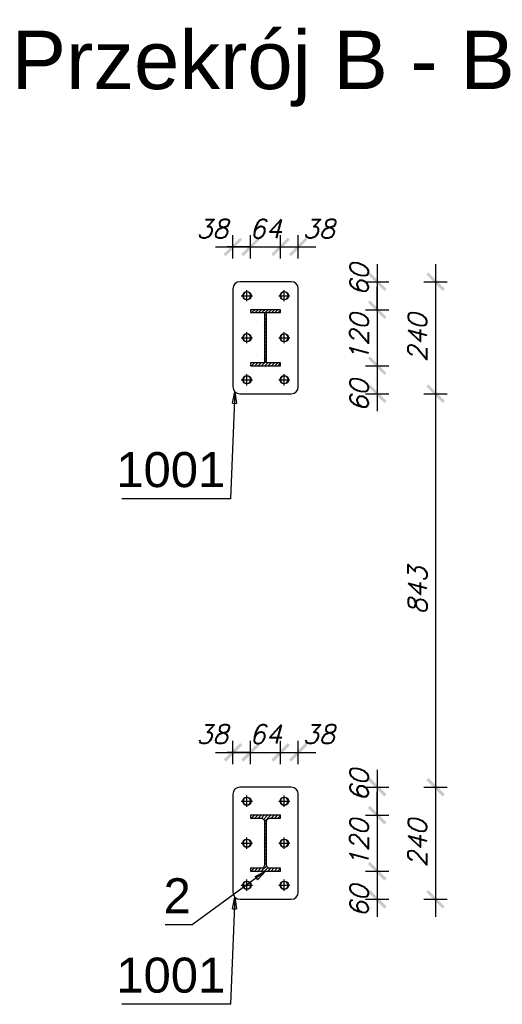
# Model space of a CAD drawing. Header units: millimetres. Extents: x 1814 to 94182, y 11562 to 49454.
# Tile 399 of 656: x 19693 to 19796, y 28778 to 28989. Entities that reach past the tile are written whole.
import ezdxf

# ---------------------------------------------------------------- set-up
doc = ezdxf.new("R2010")
doc.units = ezdxf.units.MM
doc.linetypes.add('ACAD_ISO04W100', pattern=[30, 24, -3, 0, -3])
doc.layers.add('wymiar', color=135, linetype='Continuous', lineweight=9)
doc.styles.add('ARIAL', font='arial.ttf')
doc.styles.add('WYMIARY', font='simplex.shx', dxfattribs={"oblique": 15})
doc.dimstyles.new('1-25', dxfattribs={"dimscale": 25, "dimtxt": 0.16, "dimasz": 0.2, "dimexe": 0.1, "dimexo": 0.1, "dimgap": 0.075, "dimtad": 1, "dimdec": 0, "dimlfac": 10, "dimrnd": 0.01, "dimzin": 9, "dimtxsty": 'WYMIARY', "dimblk": 'ARCHTICK', "dimcen": 0.2, "dimdle": 0.15, "dimadec": 1, "dimazin": 1, "dimtfac": 1, "dimtdec": 0, "dimtix": 1, "dimtmove": 2, "dimatfit": 3, "dimldrblk": 'ARCHTICK', "dimfxl": 0, "dimarcsym": 0})
pattern_1 = [(45, (19738.62814, 28824.471), (-0.3535534, 0.3535534), [])]

# ---------------------------------------------------------------- blocks, each defined once
blk = doc.blocks.new('_ARCHTICK')
at = {"color": 0, "linetype": 'ByBlock', "lineweight": -2}
blk.add_solid([(0.398, 0.309), (0.309, 0.398), (-0.309, -0.398), (-0.398, -0.309)], dxfattribs=at)
blk = doc.blocks.new('*D1466')
at = {"layer": 'Defpoints', "color": 0}
for p in [(19745.63, 28932.74), (19745.63, 28908.74), (19782, 28908.74)]:
    blk.add_point(p, dxfattribs=at)
at = {"layer": 'wymiar', "color": 0, "lineweight": -2}
for p, q in [((19782, 28936.49), (19782, 28904.99)), ((19779.5, 28932.74), (19784.5, 28932.74)), ((19779.5, 28908.74), (19784.5, 28908.74))]:
    blk.add_line(p, q, dxfattribs=at)
at = {"layer": 'wymiar', "color": 0, "lineweight": -2, "xscale": 5, "yscale": 5, "zscale": 5}
for p, rotation in [((19782, 28932.74), 90), ((19782, 28908.74), 270)]:
    blk.add_blockref('_ARCHTICK', p, dxfattribs=dict(at, rotation=rotation))
at = {"layer": 'wymiar', "color": 0, "insert": (19778.13, 28920.74), "char_height": 4, "attachment_point": 5, "rotation": 90, "style": 'WYMIARY'}
blk.add_mtext('240', dxfattribs=at)
blk = doc.blocks.new('*D1467')
at = {"layer": 'Defpoints', "color": 0}
for p in [(19745.63, 28908.74), (19745.63, 28824.47), (19782, 28824.47)]:
    blk.add_point(p, dxfattribs=at)
at = {"layer": 'wymiar', "color": 0, "lineweight": -2}
for p, q in [((19782, 28912.49), (19782, 28820.72)), ((19779.5, 28908.74), (19784.5, 28908.74)), ((19779.5, 28824.47), (19784.5, 28824.47))]:
    blk.add_line(p, q, dxfattribs=at)
at = {"layer": 'wymiar', "color": 0, "lineweight": -2, "xscale": 5, "yscale": 5, "zscale": 5}
for p, rotation in [((19782, 28908.74), 90), ((19782, 28824.47), 270)]:
    blk.add_blockref('_ARCHTICK', p, dxfattribs=dict(at, rotation=rotation))
at = {"layer": 'wymiar', "color": 0, "insert": (19778.13, 28866.61), "char_height": 4, "attachment_point": 5, "rotation": 90, "style": 'WYMIARY'}
blk.add_mtext('843', dxfattribs=at)
blk = doc.blocks.new('*D1468')
at = {"layer": 'Defpoints', "color": 0}
for p in [(19745.63, 28824.47), (19745.63, 28800.47), (19782, 28800.47)]:
    blk.add_point(p, dxfattribs=at)
at = {"layer": 'wymiar', "color": 0, "lineweight": -2}
for p, q in [((19782, 28828.22), (19782, 28796.72)), ((19779.5, 28824.47), (19784.5, 28824.47)), ((19779.5, 28800.47), (19784.5, 28800.47))]:
    blk.add_line(p, q, dxfattribs=at)
at = {"layer": 'wymiar', "color": 0, "lineweight": -2, "xscale": 5, "yscale": 5, "zscale": 5}
for p, rotation in [((19782, 28824.47), 90), ((19782, 28800.47), 270)]:
    blk.add_blockref('_ARCHTICK', p, dxfattribs=dict(at, rotation=rotation))
at = {"layer": 'wymiar', "color": 0, "insert": (19778.13, 28812.47), "char_height": 4, "attachment_point": 5, "rotation": 90, "style": 'WYMIARY'}
blk.add_mtext('240', dxfattribs=at)
blk = doc.blocks.new('*D1469')
at = {"layer": 'Defpoints', "color": 0}
for p in [(19742.43, 28831.93), (19742.43, 28817.84), (19738.63, 28812.47)]:
    blk.add_point(p, dxfattribs=at)
at = {"layer": 'wymiar', "color": 0, "lineweight": -2}
for p, q in [((19738.63, 28829.43), (19738.63, 28834.43)), ((19742.43, 28829.43), (19742.43, 28834.43)), ((19734.88, 28831.93), (19746.18, 28831.93))]:
    blk.add_line(p, q, dxfattribs=at)
at = {"layer": 'wymiar', "color": 0, "lineweight": -2, "xscale": 5, "yscale": 5, "zscale": 5, "rotation": 180}
blk.add_blockref('_ARCHTICK', (19738.63, 28831.93), dxfattribs=at)
at = {"layer": 'wymiar', "color": 0, "lineweight": -2, "xscale": 5, "yscale": 5, "zscale": 5}
blk.add_blockref('_ARCHTICK', (19742.43, 28831.93), dxfattribs=at)
at = {"layer": 'wymiar', "color": 0, "insert": (19734.23, 28835.8), "char_height": 4, "attachment_point": 5, "style": 'WYMIARY'}
blk.add_mtext('38', dxfattribs=at)
blk = doc.blocks.new('*D1462')
at = {"layer": 'Defpoints', "color": 0}
for p in [(19748.83, 28831.93), (19742.43, 28817.84), (19748.83, 28818.16)]:
    blk.add_point(p, dxfattribs=at)
at = {"layer": 'wymiar', "color": 0, "lineweight": -2}
for p, q in [((19742.43, 28829.43), (19742.43, 28834.43)), ((19748.83, 28829.43), (19748.83, 28834.43)), ((19742.43, 28831.93), (19737.43, 28831.93)), ((19742.43, 28831.93), (19748.83, 28831.93)), ((19748.83, 28831.93), (19753.83, 28831.93))]:
    blk.add_line(p, q, dxfattribs=at)
at = {"layer": 'wymiar', "color": 0, "lineweight": -2, "xscale": 5, "yscale": 5, "zscale": 5}
blk.add_blockref('_ARCHTICK', (19742.43, 28831.93), dxfattribs=at)
at = {"layer": 'wymiar', "color": 0, "lineweight": -2, "xscale": 5, "yscale": 5, "zscale": 5, "rotation": 180}
blk.add_blockref('_ARCHTICK', (19748.83, 28831.93), dxfattribs=at)
at = {"layer": 'wymiar', "color": 0, "insert": (19745.63, 28835.8), "char_height": 4, "attachment_point": 5, "style": 'WYMIARY'}
blk.add_mtext('64', dxfattribs=at)
blk = doc.blocks.new('*D1463')
at = {"layer": 'Defpoints', "color": 0}
for p in [(19752.63, 28831.93), (19748.83, 28818.16), (19752.63, 28812.47)]:
    blk.add_point(p, dxfattribs=at)
at = {"layer": 'wymiar', "color": 0, "lineweight": -2}
for p, q in [((19748.83, 28829.43), (19748.83, 28834.43)), ((19752.63, 28829.43), (19752.63, 28834.43)), ((19745.08, 28831.93), (19756.38, 28831.93))]:
    blk.add_line(p, q, dxfattribs=at)
at = {"layer": 'wymiar', "color": 0, "lineweight": -2, "xscale": 5, "yscale": 5, "zscale": 5, "rotation": 180}
blk.add_blockref('_ARCHTICK', (19748.83, 28831.93), dxfattribs=at)
at = {"layer": 'wymiar', "color": 0, "lineweight": -2, "xscale": 5, "yscale": 5, "zscale": 5}
blk.add_blockref('_ARCHTICK', (19752.63, 28831.93), dxfattribs=at)
at = {"layer": 'wymiar', "color": 0, "insert": (19757.01, 28835.8), "char_height": 4, "attachment_point": 5, "style": 'WYMIARY'}
blk.add_mtext('38', dxfattribs=at)
blk = doc.blocks.new('*D1464')
at = {"layer": 'Defpoints', "color": 0}
for p in [(19745.63, 28824.47), (19745.63, 28818.47), (19769.53, 28818.47)]:
    blk.add_point(p, dxfattribs=at)
at = {"layer": 'wymiar', "color": 0, "lineweight": -2}
for p, q in [((19769.53, 28828.22), (19769.53, 28814.72)), ((19767.03, 28824.47), (19772.03, 28824.47)), ((19767.03, 28818.47), (19772.03, 28818.47))]:
    blk.add_line(p, q, dxfattribs=at)
at = {"layer": 'wymiar', "color": 0, "lineweight": -2, "xscale": 5, "yscale": 5, "zscale": 5}
for p, rotation in [((19769.53, 28824.47), 90), ((19769.53, 28818.47), 270)]:
    blk.add_blockref('_ARCHTICK', p, dxfattribs=dict(at, rotation=rotation))
at = {"layer": 'wymiar', "color": 0, "insert": (19765.66, 28824.88), "char_height": 4, "attachment_point": 5, "rotation": 90, "style": 'WYMIARY'}
blk.add_mtext('60', dxfattribs=at)
blk = doc.blocks.new('*D1465')
at = {"layer": 'Defpoints', "color": 0}
for p in [(19745.63, 28818.47), (19745.63, 28806.47), (19769.53, 28806.47)]:
    blk.add_point(p, dxfattribs=at)
at = {"layer": 'wymiar', "color": 0, "lineweight": -2}
for p, q in [((19769.53, 28818.47), (19769.53, 28823.47)), ((19767.03, 28818.47), (19772.03, 28818.47)), ((19769.53, 28818.47), (19769.53, 28806.47)), ((19767.03, 28806.47), (19772.03, 28806.47)), ((19769.53, 28806.47), (19769.53, 28801.47))]:
    blk.add_line(p, q, dxfattribs=at)
at = {"layer": 'wymiar', "color": 0, "lineweight": -2, "xscale": 5, "yscale": 5, "zscale": 5}
for p, rotation in [((19769.53, 28818.47), 270), ((19769.53, 28806.47), 90)]:
    blk.add_blockref('_ARCHTICK', p, dxfattribs=dict(at, rotation=rotation))
at = {"layer": 'wymiar', "color": 0, "insert": (19765.66, 28812.47), "char_height": 4, "attachment_point": 5, "rotation": 90, "style": 'WYMIARY'}
blk.add_mtext('120', dxfattribs=at)
blk = doc.blocks.new('*D1470')
at = {"layer": 'Defpoints', "color": 0}
for p in [(19745.63, 28806.47), (19745.63, 28800.47), (19769.53, 28800.47)]:
    blk.add_point(p, dxfattribs=at)
at = {"layer": 'wymiar', "color": 0, "lineweight": -2}
for p, q in [((19769.53, 28810.22), (19769.53, 28796.72)), ((19767.03, 28806.47), (19772.03, 28806.47)), ((19767.03, 28800.47), (19772.03, 28800.47))]:
    blk.add_line(p, q, dxfattribs=at)
at = {"layer": 'wymiar', "color": 0, "lineweight": -2, "xscale": 5, "yscale": 5, "zscale": 5}
for p, rotation in [((19769.53, 28806.47), 90), ((19769.53, 28800.47), 270)]:
    blk.add_blockref('_ARCHTICK', p, dxfattribs=dict(at, rotation=rotation))
at = {"layer": 'wymiar', "color": 0, "insert": (19765.66, 28800.07), "char_height": 4, "attachment_point": 5, "rotation": 90, "style": 'WYMIARY'}
blk.add_mtext('60', dxfattribs=at)
blk = doc.blocks.new('*D1456')
at = {"layer": 'Defpoints', "color": 0}
for p in [(19742.43, 28940.2), (19742.43, 28926.11), (19738.63, 28920.74)]:
    blk.add_point(p, dxfattribs=at)
at = {"layer": 'wymiar', "color": 0, "lineweight": -2}
for p, q in [((19738.63, 28937.7), (19738.63, 28942.7)), ((19742.43, 28937.7), (19742.43, 28942.7)), ((19734.88, 28940.2), (19746.18, 28940.2))]:
    blk.add_line(p, q, dxfattribs=at)
at = {"layer": 'wymiar', "color": 0, "lineweight": -2, "xscale": 5, "yscale": 5, "zscale": 5, "rotation": 180}
blk.add_blockref('_ARCHTICK', (19738.63, 28940.2), dxfattribs=at)
at = {"layer": 'wymiar', "color": 0, "lineweight": -2, "xscale": 5, "yscale": 5, "zscale": 5}
blk.add_blockref('_ARCHTICK', (19742.43, 28940.2), dxfattribs=at)
at = {"layer": 'wymiar', "color": 0, "insert": (19734.23, 28944.07), "char_height": 4, "attachment_point": 5, "style": 'WYMIARY'}
blk.add_mtext('38', dxfattribs=at)
blk = doc.blocks.new('*D1457')
at = {"layer": 'Defpoints', "color": 0}
for p in [(19748.83, 28940.2), (19742.43, 28926.11), (19748.83, 28926.43)]:
    blk.add_point(p, dxfattribs=at)
at = {"layer": 'wymiar', "color": 0, "lineweight": -2}
for p, q in [((19742.43, 28937.7), (19742.43, 28942.7)), ((19748.83, 28937.7), (19748.83, 28942.7)), ((19742.43, 28940.2), (19737.43, 28940.2)), ((19742.43, 28940.2), (19748.83, 28940.2)), ((19748.83, 28940.2), (19753.83, 28940.2))]:
    blk.add_line(p, q, dxfattribs=at)
at = {"layer": 'wymiar', "color": 0, "lineweight": -2, "xscale": 5, "yscale": 5, "zscale": 5}
blk.add_blockref('_ARCHTICK', (19742.43, 28940.2), dxfattribs=at)
at = {"layer": 'wymiar', "color": 0, "lineweight": -2, "xscale": 5, "yscale": 5, "zscale": 5, "rotation": 180}
blk.add_blockref('_ARCHTICK', (19748.83, 28940.2), dxfattribs=at)
at = {"layer": 'wymiar', "color": 0, "insert": (19745.63, 28944.07), "char_height": 4, "attachment_point": 5, "style": 'WYMIARY'}
blk.add_mtext('64', dxfattribs=at)
blk = doc.blocks.new('*D1458')
at = {"layer": 'Defpoints', "color": 0}
for p in [(19752.63, 28940.2), (19748.83, 28926.43), (19752.63, 28920.74)]:
    blk.add_point(p, dxfattribs=at)
at = {"layer": 'wymiar', "color": 0, "lineweight": -2}
for p, q in [((19748.83, 28937.7), (19748.83, 28942.7)), ((19752.63, 28937.7), (19752.63, 28942.7)), ((19745.08, 28940.2), (19756.38, 28940.2))]:
    blk.add_line(p, q, dxfattribs=at)
at = {"layer": 'wymiar', "color": 0, "lineweight": -2, "xscale": 5, "yscale": 5, "zscale": 5, "rotation": 180}
blk.add_blockref('_ARCHTICK', (19748.83, 28940.2), dxfattribs=at)
at = {"layer": 'wymiar', "color": 0, "lineweight": -2, "xscale": 5, "yscale": 5, "zscale": 5}
blk.add_blockref('_ARCHTICK', (19752.63, 28940.2), dxfattribs=at)
at = {"layer": 'wymiar', "color": 0, "insert": (19757.01, 28944.07), "char_height": 4, "attachment_point": 5, "style": 'WYMIARY'}
blk.add_mtext('38', dxfattribs=at)
blk = doc.blocks.new('*D1459')
at = {"layer": 'Defpoints', "color": 0}
for p in [(19745.63, 28932.74), (19745.63, 28926.74), (19769.53, 28926.74)]:
    blk.add_point(p, dxfattribs=at)
at = {"layer": 'wymiar', "color": 0, "lineweight": -2}
for p, q in [((19769.53, 28936.49), (19769.53, 28922.99)), ((19767.03, 28932.74), (19772.03, 28932.74)), ((19767.03, 28926.74), (19772.03, 28926.74))]:
    blk.add_line(p, q, dxfattribs=at)
at = {"layer": 'wymiar', "color": 0, "lineweight": -2, "xscale": 5, "yscale": 5, "zscale": 5}
for p, rotation in [((19769.53, 28932.74), 90), ((19769.53, 28926.74), 270)]:
    blk.add_blockref('_ARCHTICK', p, dxfattribs=dict(at, rotation=rotation))
at = {"layer": 'wymiar', "color": 0, "insert": (19765.66, 28933.15), "char_height": 4, "attachment_point": 5, "rotation": 90, "style": 'WYMIARY'}
blk.add_mtext('60', dxfattribs=at)
blk = doc.blocks.new('*D1460')
at = {"layer": 'Defpoints', "color": 0}
for p in [(19745.63, 28926.74), (19745.63, 28914.74), (19769.53, 28914.74)]:
    blk.add_point(p, dxfattribs=at)
at = {"layer": 'wymiar', "color": 0, "lineweight": -2}
for p, q in [((19769.53, 28926.74), (19769.53, 28931.74)), ((19767.03, 28926.74), (19772.03, 28926.74)), ((19769.53, 28926.74), (19769.53, 28914.74)), ((19767.03, 28914.74), (19772.03, 28914.74)), ((19769.53, 28914.74), (19769.53, 28909.74))]:
    blk.add_line(p, q, dxfattribs=at)
at = {"layer": 'wymiar', "color": 0, "lineweight": -2, "xscale": 5, "yscale": 5, "zscale": 5}
for p, rotation in [((19769.53, 28926.74), 270), ((19769.53, 28914.74), 90)]:
    blk.add_blockref('_ARCHTICK', p, dxfattribs=dict(at, rotation=rotation))
at = {"layer": 'wymiar', "color": 0, "insert": (19765.66, 28920.74), "char_height": 4, "attachment_point": 5, "rotation": 90, "style": 'WYMIARY'}
blk.add_mtext('120', dxfattribs=at)
blk = doc.blocks.new('*D1461')
at = {"layer": 'Defpoints', "color": 0}
for p in [(19745.63, 28914.74), (19745.63, 28908.74), (19769.53, 28908.74)]:
    blk.add_point(p, dxfattribs=at)
at = {"layer": 'wymiar', "color": 0, "lineweight": -2}
for p, q in [((19769.53, 28918.49), (19769.53, 28904.99)), ((19767.03, 28914.74), (19772.03, 28914.74)), ((19767.03, 28908.74), (19772.03, 28908.74))]:
    blk.add_line(p, q, dxfattribs=at)
at = {"layer": 'wymiar', "color": 0, "lineweight": -2, "xscale": 5, "yscale": 5, "zscale": 5}
for p, rotation in [((19769.53, 28914.74), 90), ((19769.53, 28908.74), 270)]:
    blk.add_blockref('_ARCHTICK', p, dxfattribs=dict(at, rotation=rotation))
at = {"layer": 'wymiar', "color": 0, "insert": (19765.66, 28908.34), "char_height": 4, "attachment_point": 5, "rotation": 90, "style": 'WYMIARY'}
blk.add_mtext('60', dxfattribs=at)

msp = doc.modelspace()

# ---------------------------------------------------------------- hatches: boundary and pattern name
h = msp.add_hatch()
h.set_pattern_fill('HYPECUTREGION', color=10, scale=0.5, style=0, pattern_type=2)
h.set_pattern_definition(pattern_1)
h.paths.add_polyline_path([(19748.828, 28914.741), (19748.828, 28915.371), (19745.848, 28915.371), (19745.848, 28926.113), (19748.828, 28926.113), (19748.828, 28926.743), (19742.428, 28926.743), (19742.428, 28926.113), (19745.408, 28926.113), (19745.408, 28915.371), (19742.428, 28915.371), (19742.428, 28914.741)], flags=0)
h = msp.add_hatch()
h.set_pattern_fill('HYPECUTREGION', color=10, scale=0.5, style=0, pattern_type=2)
h.set_pattern_definition(pattern_1)
h.paths.add_polyline_path([(19748.828, 28806.471), (19748.828, 28807.101), (19746.548, 28807.101, -0.4142136), (19745.848, 28807.801), (19745.848, 28817.141, -0.4142136), (19746.548, 28817.841), (19748.828, 28817.841), (19748.828, 28818.471), (19742.428, 28818.471), (19742.428, 28817.841), (19744.708, 28817.841, -0.4142136), (19745.408, 28817.141), (19745.408, 28807.801, -0.4142136), (19744.708, 28807.101), (19742.428, 28807.101), (19742.428, 28806.471)], flags=0)

# ---------------------------------------------------------------- linework, layer by layer
at = {"color": 145, "linetype": 'Continuous', "ltscale": 0.25}
for p, q in [((19751.128, 28932.743), (19740.128, 28932.743)), ((19738.628, 28931.243), (19738.628, 28910.241)), ((19752.628, 28910.241), (19752.628, 28931.243)), ((19748.828, 28926.743), (19742.428, 28926.743)), ((19742.428, 28926.743), (19742.428, 28926.113)), ((19742.428, 28926.113), (19745.408, 28926.113)), ((19745.408, 28926.113), (19745.408, 28915.371)), ((19745.848, 28926.113), (19748.828, 28926.113)), ((19745.848, 28915.371), (19745.848, 28926.113)), ((19748.828, 28926.113), (19748.828, 28926.743)), ((19745.408, 28915.371), (19742.428, 28915.371)), ((19742.428, 28915.371), (19742.428, 28914.741)), ((19742.428, 28914.741), (19748.828, 28914.741)), ((19748.828, 28915.371), (19745.848, 28915.371)), ((19748.828, 28914.741), (19748.828, 28915.371)), ((19740.128, 28908.741), (19751.128, 28908.741)), ((19751.128, 28824.471), (19740.128, 28824.471)), ((19738.628, 28822.971), (19738.628, 28801.971)), ((19752.628, 28801.971), (19752.628, 28822.971)), ((19748.828, 28818.471), (19742.428, 28818.471)), ((19742.428, 28818.471), (19742.428, 28817.841)), ((19742.428, 28817.841), (19744.708, 28817.841)), ((19746.548, 28817.841), (19748.828, 28817.841)), ((19748.828, 28817.841), (19748.828, 28818.471)), ((19745.408, 28817.141), (19745.408, 28807.801)), ((19745.848, 28807.801), (19745.848, 28817.141)), ((19744.708, 28807.101), (19742.428, 28807.101)), ((19742.428, 28807.101), (19742.428, 28806.471)), ((19742.428, 28806.471), (19748.828, 28806.471)), ((19748.828, 28807.101), (19746.548, 28807.101)), ((19748.828, 28806.471), (19748.828, 28807.101)), ((19740.128, 28800.471), (19751.128, 28800.471))]:
    msp.add_line(p, q, dxfattribs=at)
at = {"color": 10, "linetype": 'ACAD_ISO04W100', "ltscale": 0.25}
for p, q in [((19745.628, 28914.741), (19745.628, 28914.771)), ((19745.628, 28806.471), (19745.628, 28806.471))]:
    msp.add_line(p, q, dxfattribs=at)
at = {"color": 0, "linetype": 'ByBlock', "lineweight": -2}
for p, q in [((19738.549, 28906.699, 55700.723), (19739.067, 28909.18, 55700.723)), ((19739.067, 28909.18, 55700.723), (19739.382, 28906.665, 55700.723)), ((19738.549, 28906.699, 55700.723), (19739.382, 28906.665, 55700.723)), ((19743.365, 28805.33, 55700.733), (19745.628, 28806.471, 55700.733)), ((19743.365, 28805.33, 55700.733), (19743.858, 28804.658, 55700.733)), ((19745.628, 28806.471, 55700.733), (19743.858, 28804.658, 55700.733)), ((19738.549, 28798.429, 55700.723), (19739.067, 28800.91, 55700.723)), ((19739.067, 28800.91, 55700.723), (19739.382, 28798.395, 55700.723)), ((19738.549, 28798.429, 55700.723), (19739.382, 28798.395, 55700.723))]:
    msp.add_line(p, q, dxfattribs=at)
at = {"color": 7, "linetype": 'Continuous', "ltscale": 0.25}
for points in [[(19740.428, 28929.743), (19741.628, 28929.743), (19741.628, 28930.943)], [(19741.628, 28930.543), (19741.322, 28930.482), (19741.062, 28930.309), (19740.889, 28930.05), (19740.828, 28929.743), (19740.889, 28929.437), (19741.062, 28929.178), (19741.322, 28929.004), (19741.628, 28928.943), (19741.934, 28929.004), (19742.194, 28929.178), (19742.367, 28929.437), (19742.428, 28929.743), (19742.367, 28930.05), (19742.194, 28930.309), (19741.934, 28930.482), (19741.628, 28930.543)], [(19741.628, 28928.543), (19741.628, 28929.743), (19742.828, 28929.743)], [(19748.428, 28929.743), (19749.628, 28929.743), (19749.628, 28930.943)], [(19749.628, 28930.543), (19749.322, 28930.482), (19749.062, 28930.309), (19748.889, 28930.05), (19748.828, 28929.743), (19748.889, 28929.437), (19749.062, 28929.178), (19749.322, 28929.004), (19749.628, 28928.943), (19749.934, 28929.004), (19750.194, 28929.178), (19750.367, 28929.437), (19750.428, 28929.743), (19750.367, 28930.05), (19750.194, 28930.309), (19749.934, 28930.482), (19749.628, 28930.543)], [(19749.628, 28928.543), (19749.628, 28929.743), (19750.828, 28929.743)], [(19740.428, 28920.743), (19741.628, 28920.743), (19741.628, 28921.943)], [(19741.628, 28921.543), (19741.322, 28921.482), (19741.062, 28921.309), (19740.889, 28921.05), (19740.828, 28920.743), (19740.889, 28920.437), (19741.062, 28920.178), (19741.322, 28920.004), (19741.628, 28919.943), (19741.934, 28920.004), (19742.194, 28920.178), (19742.367, 28920.437), (19742.428, 28920.743), (19742.367, 28921.05), (19742.194, 28921.309), (19741.934, 28921.482), (19741.628, 28921.543)], [(19748.428, 28920.743), (19749.628, 28920.743), (19749.628, 28921.943)], [(19749.628, 28921.543), (19749.322, 28921.482), (19749.062, 28921.309), (19748.889, 28921.05), (19748.828, 28920.743), (19748.889, 28920.437), (19749.062, 28920.178), (19749.322, 28920.004), (19749.628, 28919.943), (19749.934, 28920.004), (19750.194, 28920.178), (19750.367, 28920.437), (19750.428, 28920.743), (19750.367, 28921.05), (19750.194, 28921.309), (19749.934, 28921.482), (19749.628, 28921.543)], [(19741.628, 28919.543), (19741.628, 28920.743), (19742.828, 28920.743)], [(19749.628, 28919.543), (19749.628, 28920.743), (19750.828, 28920.743)], [(19740.428, 28911.743), (19741.628, 28911.743), (19741.628, 28912.943)], [(19748.428, 28911.743), (19749.628, 28911.743), (19749.628, 28912.943)], [(19741.628, 28912.543), (19741.322, 28912.482), (19741.062, 28912.309), (19740.889, 28912.05), (19740.828, 28911.743), (19740.889, 28911.437), (19741.062, 28911.178), (19741.322, 28911.004), (19741.628, 28910.943), (19741.934, 28911.004), (19742.194, 28911.178), (19742.367, 28911.437), (19742.428, 28911.743), (19742.367, 28912.05), (19742.194, 28912.309), (19741.934, 28912.482), (19741.628, 28912.543)], [(19741.628, 28910.543), (19741.628, 28911.743), (19742.828, 28911.743)], [(19749.628, 28912.543), (19749.322, 28912.482), (19749.062, 28912.309), (19748.889, 28912.05), (19748.828, 28911.743), (19748.889, 28911.437), (19749.062, 28911.178), (19749.322, 28911.004), (19749.628, 28910.943), (19749.934, 28911.004), (19750.194, 28911.178), (19750.367, 28911.437), (19750.428, 28911.743), (19750.367, 28912.05), (19750.194, 28912.309), (19749.934, 28912.482), (19749.628, 28912.543)], [(19749.628, 28910.543), (19749.628, 28911.743), (19750.828, 28911.743)], [(19740.428, 28821.471), (19741.628, 28821.471), (19741.628, 28822.671)], [(19741.628, 28822.271), (19741.322, 28822.21), (19741.062, 28822.037), (19740.889, 28821.777), (19740.828, 28821.471), (19740.889, 28821.165), (19741.062, 28820.905), (19741.322, 28820.732), (19741.628, 28820.671), (19741.934, 28820.732), (19742.194, 28820.905), (19742.367, 28821.165), (19742.428, 28821.471), (19742.367, 28821.777), (19742.194, 28822.037), (19741.934, 28822.21), (19741.628, 28822.271)], [(19748.428, 28821.471), (19749.628, 28821.471), (19749.628, 28822.671)], [(19749.628, 28822.271), (19749.322, 28822.21), (19749.062, 28822.037), (19748.889, 28821.777), (19748.828, 28821.471), (19748.889, 28821.165), (19749.062, 28820.905), (19749.322, 28820.732), (19749.628, 28820.671), (19749.934, 28820.732), (19750.194, 28820.905), (19750.367, 28821.165), (19750.428, 28821.471), (19750.367, 28821.777), (19750.194, 28822.037), (19749.934, 28822.21), (19749.628, 28822.271)], [(19741.628, 28820.271), (19741.628, 28821.471), (19742.828, 28821.471)], [(19749.628, 28820.271), (19749.628, 28821.471), (19750.828, 28821.471)], [(19740.428, 28812.471), (19741.628, 28812.471), (19741.628, 28813.671)], [(19748.428, 28812.471), (19749.628, 28812.471), (19749.628, 28813.671)], [(19741.628, 28813.271), (19741.322, 28813.21), (19741.062, 28813.037), (19740.889, 28812.777), (19740.828, 28812.471), (19740.889, 28812.165), (19741.062, 28811.905), (19741.322, 28811.732), (19741.628, 28811.671), (19741.934, 28811.732), (19742.194, 28811.905), (19742.367, 28812.165), (19742.428, 28812.471), (19742.367, 28812.777), (19742.194, 28813.037), (19741.934, 28813.21), (19741.628, 28813.271)], [(19741.628, 28811.271), (19741.628, 28812.471), (19742.828, 28812.471)], [(19749.628, 28813.271), (19749.322, 28813.21), (19749.062, 28813.037), (19748.889, 28812.777), (19748.828, 28812.471), (19748.889, 28812.165), (19749.062, 28811.905), (19749.322, 28811.732), (19749.628, 28811.671), (19749.934, 28811.732), (19750.194, 28811.905), (19750.367, 28812.165), (19750.428, 28812.471), (19750.367, 28812.777), (19750.194, 28813.037), (19749.934, 28813.21), (19749.628, 28813.271)], [(19749.628, 28811.271), (19749.628, 28812.471), (19750.828, 28812.471)], [(19740.428, 28803.471), (19741.628, 28803.471), (19741.628, 28804.671)], [(19741.628, 28804.271), (19741.322, 28804.21), (19741.062, 28804.037), (19740.889, 28803.777), (19740.828, 28803.471), (19740.889, 28803.165), (19741.062, 28802.905), (19741.322, 28802.732), (19741.628, 28802.671), (19741.934, 28802.732), (19742.194, 28802.905), (19742.367, 28803.165), (19742.428, 28803.471), (19742.367, 28803.777), (19742.194, 28804.037), (19741.934, 28804.21), (19741.628, 28804.271)], [(19741.628, 28802.271), (19741.628, 28803.471), (19742.828, 28803.471)], [(19748.428, 28803.471), (19749.628, 28803.471), (19749.628, 28804.671)], [(19749.628, 28804.271), (19749.322, 28804.21), (19749.062, 28804.037), (19748.889, 28803.777), (19748.828, 28803.471), (19748.889, 28803.165), (19749.062, 28802.905), (19749.322, 28802.732), (19749.628, 28802.671), (19749.934, 28802.732), (19750.194, 28802.905), (19750.367, 28803.165), (19750.428, 28803.471), (19750.367, 28803.777), (19750.194, 28804.037), (19749.934, 28804.21), (19749.628, 28804.271)], [(19749.628, 28802.271), (19749.628, 28803.471), (19750.828, 28803.471)]]:
    msp.add_lwpolyline(points, dxfattribs=at)
at = {"color": 7}
for points in [[(19739.067, 28909.18), (19738.128, 28886.241), (19714.82, 28886.241)], [(19745.628, 28806.471), (19729.928, 28794.971), (19724.101, 28794.971)], [(19739.067, 28800.91), (19738.128, 28777.971), (19714.82, 28777.971)]]:
    msp.add_lwpolyline(points, dxfattribs=at)
at = {"color": 145, "linetype": 'Continuous', "ltscale": 0.25}
for centre in [(19741.628, 28929.743, 0), (19749.628, 28929.743), (19741.628, 28920.743, 0), (19749.628, 28920.743, 0), (19741.628, 28911.743, 0), (19749.628, 28911.743, 0), (19741.628, 28821.471, 0), (19749.628, 28821.471), (19741.628, 28812.471, 0), (19749.628, 28812.471), (19741.628, 28803.471), (19749.628, 28803.471)]:
    msp.add_circle(centre, 0.9, dxfattribs=at)
for centre, start, end in [((19740.128, 28931.243, 0), 90, 180), ((19751.128, 28931.243, 0), 0, 90), ((19740.128, 28910.241, 0), 180, 270), ((19751.128, 28910.241, 0), 270, 0), ((19740.128, 28822.971, 0), 90, 180), ((19751.128, 28822.971, 0), 0, 90), ((19740.128, 28801.971, 0), 180, 270), ((19751.128, 28801.971, 0), 270, 0)]:
    msp.add_arc(centre, 1.5, start, end, dxfattribs=at)
at = {"color": 145, "linetype": 'Continuous', "ltscale": 0.25, "extrusion": (-1.03377e-13, -5.19711e-13, -1)}
msp.add_arc((-19744.708, 28817.141, 0), 0.7, 90, 180, dxfattribs=at)
at = {"color": 145, "linetype": 'Continuous', "ltscale": 0.25, "extrusion": (5.19711e-13, -1.03377e-13, -1)}
msp.add_arc((-19746.548, 28817.141, 0), 0.7, 0, 90, dxfattribs=at)
at = {"color": 145, "linetype": 'Continuous', "ltscale": 0.25, "extrusion": (-1.03377e-13, 5.19711e-13, -1)}
msp.add_arc((-19744.708, 28807.801, 0), 0.7, 180, 270, dxfattribs=at)
at = {"color": 145, "linetype": 'Continuous', "ltscale": 0.25, "extrusion": (5.19711e-13, 1.03377e-13, -1)}
msp.add_arc((-19746.548, 28807.801, 0), 0.7, 270, 0, dxfattribs=at)

# ---------------------------------------------------------------- texts
at = {"color": 84, "style": 'ARIAL'}
msp.add_text('Przekrój B - B', height=12.5, dxfattribs=at).set_placement((19691.266, 28973.988))
at = {"color": 7, "style": 'ARIAL'}
for s, p in [('1001', (19713.679, 28888.741)), ('2', (19723.794, 28797.471)), ('1001', (19713.679, 28780.471))]:
    msp.add_text(s, height=7.5, dxfattribs=at).set_placement(p)

# ---------------------------------------------------------------- dimensions: what is measured, and where the dimension line sits
at = {"layer": 'wymiar'}
for base, p1, p2, picture, middle in [((19742.428, 28940.199), (19738.628, 28920.743), (19742.428, 28926.113), '*D1456', (19734.23, 28944.074)), ((19752.628, 28940.199), (19748.828, 28926.428), (19752.628, 28920.743), '*D1458', (19757.012, 28944.074)), ((19742.428, 28831.926), (19738.628, 28812.471), (19742.428, 28817.841), '*D1469', (19734.23, 28835.801)), ((19752.628, 28831.926), (19748.828, 28818.156), (19752.628, 28812.471), '*D1463', (19757.012, 28835.801))]:
    dim = msp.add_linear_dim(base=base, p1=p1, p2=p2, dimstyle='1-25', dxfattribs=at)
    dim.commit()
    dim.dimension.update_dxf_attribs({"geometry": picture, "text_midpoint": middle, "dimtype": 160})
for base, p1, p2, picture, middle in [((19748.828, 28940.199), (19742.428, 28926.113), (19748.828, 28926.428), '*D1457', (19745.628, 28944.074)), ((19748.828, 28831.926), (19742.428, 28817.841), (19748.828, 28818.156), '*D1462', (19745.628, 28835.801))]:
    dim = msp.add_linear_dim(base=base, p1=p1, p2=p2, dimstyle='1-25', dxfattribs=at)
    dim.commit()
    dim.dimension.update_dxf_attribs({"geometry": picture, "text_midpoint": middle})
for base, p1, p2, picture, middle in [((19782.002, 28908.741), (19745.628, 28932.743), (19745.628, 28908.741), '*D1466', (19778.127, 28920.742)), ((19769.533, 28914.743), (19745.628, 28926.743), (19745.628, 28914.743), '*D1460', (19765.658, 28920.743)), ((19782.002, 28824.471), (19745.628, 28908.741), (19745.628, 28824.471), '*D1467', (19778.127, 28866.606)), ((19782.002, 28800.471), (19745.628, 28824.471), (19745.628, 28800.471), '*D1468', (19778.127, 28812.471)), ((19769.533, 28806.471), (19745.628, 28818.471), (19745.628, 28806.471), '*D1465', (19765.658, 28812.471))]:
    dim = msp.add_linear_dim(base=base, p1=p1, p2=p2, angle=90, dimstyle='1-25', dxfattribs=at)
    dim.commit()
    dim.dimension.update_dxf_attribs({"geometry": picture, "text_midpoint": middle})
for base, p1, p2, picture, middle in [((19769.533, 28926.743), (19745.628, 28932.743), (19745.628, 28926.743), '*D1459', (19765.658, 28933.148)), ((19769.533, 28908.743), (19745.628, 28914.743), (19745.628, 28908.743), '*D1461', (19765.658, 28908.338)), ((19769.533, 28818.471), (19745.628, 28824.471), (19745.628, 28818.471), '*D1464', (19765.658, 28824.876)), ((19769.533, 28800.471), (19745.628, 28806.471), (19745.628, 28800.471), '*D1470', (19765.658, 28800.066))]:
    dim = msp.add_linear_dim(base=base, p1=p1, p2=p2, angle=90, dimstyle='1-25', dxfattribs=at)
    dim.commit()
    dim.dimension.update_dxf_attribs({"geometry": picture, "text_midpoint": middle, "dimtype": 160})

doc.saveas('drawing.dxf')
